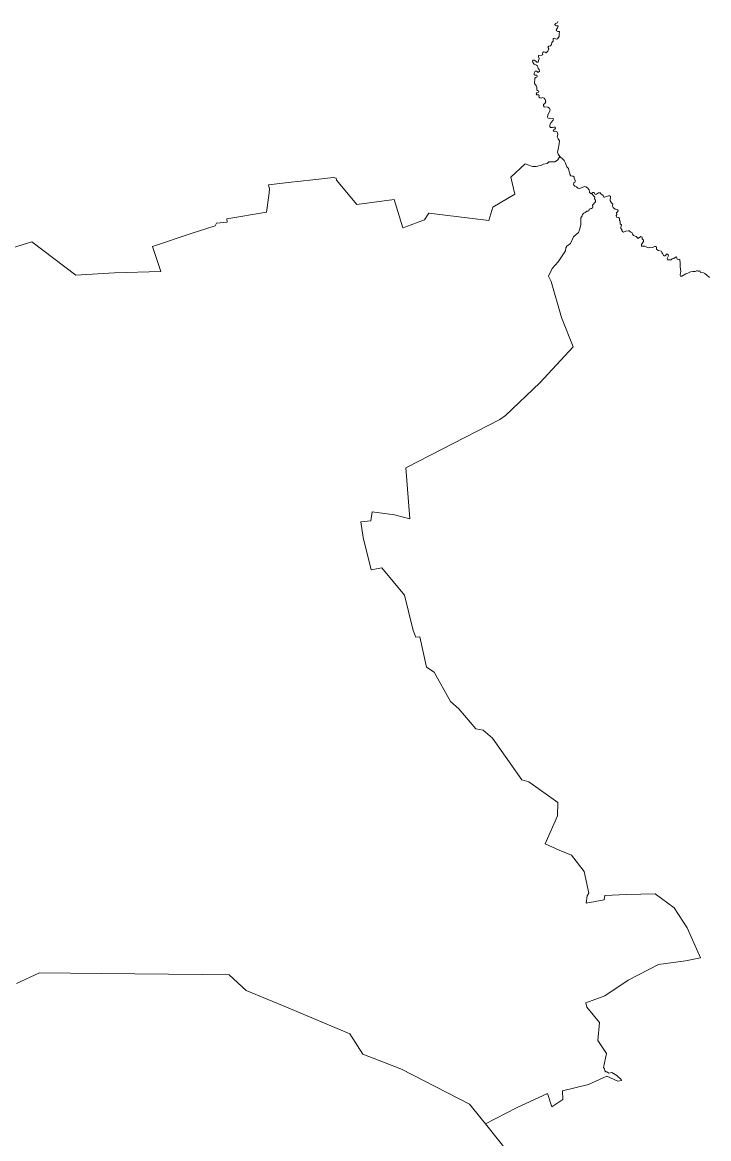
# Model space of a CAD drawing. Extents: x 369010 to 739155, y 6377141 to 6616555.
# Drawn here: x 581128 to 588010, y 6431212 to 6442395 of the extents above; entities that cross this region are included whole.
import ezdxf

# ---------------------------------------------------------------- set-up
doc = ezdxf.new("R2010")
doc.units = 0
doc.header["$LTSCALE"] = 40
doc.layers.add('1', color=7, linetype='Continuous', lineweight=13)

msp = doc.modelspace()

# ---------------------------------------------------------------- linework, layer by layer
at = {"layer": '1'}
for points in [[(586452.34, 6441429.53), (586441.25, 6441435.82), (586408.81, 6441432.51), (586398.05, 6441438.63), (586395.4, 6441453.36), (586400.04, 6441476.53), (586417.58, 6441505.16), (586421.06, 6441520.39), (586413.28, 6441536.28), (586398.38, 6441544.22), (586359.65, 6441547.37), (586352.54, 6441558.45), (586354.19, 6441572.36), (586365.61, 6441580.8), (586375.87, 6441599), (586371.07, 6441621.51), (586359.99, 6441635.74), (586343.1, 6441641.04), (586330.86, 6441636.41), (586316.46, 6441637.4), (586305.7, 6441648.16), (586310.67, 6441663.22), (586305.7, 6441669.18), (586285.34, 6441669.67), (586281.04, 6441679.77), (586285.34, 6441690.2), (586295.11, 6441692.51), (586303.22, 6441695.49), (586307.69, 6441706.75), (586294.45, 6441713.03), (586286.01, 6441718.83), (586286.01, 6441742.99), (586283.69, 6441755.73), (586262.34, 6441784.04), (586265.15, 6441836.17), (586273.59, 6441843.62), (586287, 6441845.6), (586291.47, 6441857.19), (586286.67, 6441865.3), (586268.13, 6441865.13), (586259.69, 6441870.93), (586261.01, 6441884.5), (586268.79, 6441906.67), (586286.34, 6441906.01), (586294.45, 6441897.57), (586304.54, 6441895.25), (586312.98, 6441906.67), (586310.67, 6441921.4), (586299.91, 6441933.49), (586294.11, 6441961.13), (586283.36, 6441964.6), (586260.02, 6441975.03), (586246.62, 6441994.56), (586244.46, 6442007.8), (586250.92, 6442015.41), (586261.35, 6442015.41), (586276.24, 6442006.31), (586286.67, 6441995.55), (586298.91, 6441996.21), (586302.56, 6442014.25), (586311.66, 6442034.11), (586303.22, 6442050.33), (586304.87, 6442062.91), (586336.98, 6442065.56), (586346.75, 6442070.69), (586344.43, 6442080.78), (586345.75, 6442093.2), (586354.52, 6442100.31), (586368.76, 6442095.85), (586381.83, 6442091.21), (586397.06, 6442107.43), (586405.83, 6442129.11), (586398.05, 6442145.33), (586405.5, 6442157.41), (586423.7, 6442160.56), (586433.14, 6442172.97), (586436.45, 6442193.99), (586451.01, 6442206.24), (586450.02, 6442223.12), (586450.35, 6442234.21), (586459.78, 6442238.18), (586480.8, 6442225.77), (586494.21, 6442229.41), (586509.1, 6442253.74), (586512.08, 6442276.24), (586514.4, 6442304.55), (586497.68, 6442304.21), (586485.44, 6442309.18), (586482.13, 6442319.44), (586494.21, 6442340.96), (586499.67, 6442355.85), (586495.86, 6442360.98), (586483.45, 6442359.66), (586469.22, 6442363.63), (586468.23, 6442375.22), (586477, 6442385.31), (586490.9, 6442390.77), (586495.86, 6442402.52)], [(586495.86, 6442402.52), (586490.9, 6442390.77), (586477, 6442385.31), (586468.23, 6442375.22), (586469.22, 6442363.63), (586483.45, 6442359.66), (586495.86, 6442360.98), (586499.67, 6442355.85), (586494.21, 6442340.96), (586482.13, 6442319.44), (586485.44, 6442309.18), (586497.68, 6442304.21), (586514.4, 6442304.55), (586512.08, 6442276.24), (586509.1, 6442253.74), (586494.21, 6442229.41), (586480.8, 6442225.77), (586459.78, 6442238.18), (586450.35, 6442234.21), (586450.02, 6442223.12), (586451.01, 6442206.24), (586436.45, 6442193.99), (586433.14, 6442172.97), (586423.7, 6442160.56), (586405.5, 6442157.41), (586398.05, 6442145.33), (586405.83, 6442129.11), (586397.06, 6442107.43), (586381.83, 6442091.21), (586368.76, 6442095.85), (586354.52, 6442100.31), (586345.75, 6442093.2), (586344.43, 6442080.78), (586346.75, 6442070.69), (586336.98, 6442065.56), (586304.87, 6442062.91), (586303.22, 6442050.33), (586311.66, 6442034.11), (586302.56, 6442014.25), (586298.91, 6441996.21), (586286.67, 6441995.55), (586276.24, 6442006.31), (586261.35, 6442015.41), (586250.92, 6442015.41), (586244.46, 6442007.8), (586246.62, 6441994.56), (586260.02, 6441975.03), (586283.36, 6441964.6), (586294.11, 6441961.13), (586299.91, 6441933.49), (586310.67, 6441921.4), (586312.98, 6441906.67)], [(586312.98, 6441906.67), (586304.54, 6441895.25), (586294.45, 6441897.57), (586286.34, 6441906.01), (586268.79, 6441906.67), (586261.01, 6441884.5), (586259.69, 6441870.93), (586268.13, 6441865.13), (586286.67, 6441865.3), (586291.47, 6441857.19), (586287, 6441845.6), (586273.59, 6441843.62), (586265.15, 6441836.17), (586262.34, 6441784.04), (586283.69, 6441755.73), (586286.01, 6441742.99), (586286.01, 6441718.83), (586294.45, 6441713.03), (586307.69, 6441706.75), (586303.22, 6441695.49), (586295.11, 6441692.51), (586285.34, 6441690.2), (586281.04, 6441679.77), (586285.34, 6441669.67), (586305.7, 6441669.18), (586310.67, 6441663.22), (586305.7, 6441648.16), (586316.46, 6441637.4), (586330.86, 6441636.41), (586343.1, 6441641.04), (586359.99, 6441635.74), (586371.07, 6441621.51), (586375.87, 6441599), (586365.61, 6441580.8), (586354.19, 6441572.36), (586352.54, 6441558.45), (586359.65, 6441547.37), (586398.38, 6441544.22), (586413.28, 6441536.28), (586421.06, 6441520.39), (586417.58, 6441505.16), (586400.04, 6441476.53), (586395.4, 6441453.36), (586398.05, 6441438.63), (586408.81, 6441432.51), (586441.25, 6441435.82), (586452.34, 6441429.53), (586451.67, 6441416.95), (586426.02, 6441388.81), (586416.26, 6441366.14), (586416.26, 6441351.08), (586424.04, 6441341.97), (586444.23, 6441342.64), (586457.8, 6441346.61), (586470.54, 6441345.95), (586475.34, 6441336.51), (586467.56, 6441323.77), (586454.49, 6441318.64), (586451.34, 6441310.53), (586459.12, 6441301.43), (586476.67, 6441304.9), (586486.1, 6441303.08), (586494.87, 6441289.18), (586496.2, 6441270.97), (586492.22, 6441247.64), (586501.33, 6441229.6), (586514.73, 6441209.74), (586510.43, 6441177.3), (586499.01, 6441123.67), (586495.53, 6441093.88), (586501.99, 6441074.35), (586517.55, 6441051.02), (586520.19, 6441047.05), (586545.85, 6441024.04), (586560.41, 6441011.13), (586574.48, 6440983.33), (586588.05, 6440949.4), (586604.6, 6440930.53), (586617.68, 6440873.27), (586626.78, 6440856.39), (586639.69, 6440854.4), (586652.1, 6440855.06), (586661.53, 6440847.28), (586661.86, 6440832.39), (586673.78, 6440805.91), (586667.99, 6440794.49), (586658.89, 6440786.71), (586655.24, 6440774.96), (586657.89, 6440764.2), (586666.66, 6440755.43), (586685.2, 6440748.64), (586698.44, 6440733.91), (586711.52, 6440731.6), (586724.76, 6440735.4), (586763.48, 6440751.79), (586779.04, 6440748.97), (586795.59, 6440735.9), (586812.47, 6440716.2), (586814.79, 6440691.05), (586827.7, 6440680.79)], [(581029.76, 6440134.95), (581225.06, 6440195.36), (581663.81, 6439862.53), (582053.57, 6439885.04), (582515.33, 6439900.43), (582433.24, 6440150.01), (582832.1, 6440283.41), (583061.99, 6440358.05), (583075.06, 6440382.71), (583183.14, 6440393.64), (583177.01, 6440425.25), (583574.88, 6440492.11), (583601.2, 6440660.26), (583607.32, 6440722.82), (583598.05, 6440767.68), (583793.68, 6440791.51), (584039.95, 6440817), (584247.66, 6440841.33), (584275.3, 6440834.21), (584276.95, 6440815.51), (584483.5, 6440569.07), (584856.22, 6440619.38), (584942.77, 6440337.86), (584946.75, 6440338.36), (584964.29, 6440343.49), (585162.07, 6440418.46), (585204.11, 6440485.33), (585805.05, 6440411.84), (585846.59, 6440545.4), (586066.88, 6440675.49), (586026.99, 6440845.46), (586169.66, 6440978.36), (586242.64, 6440951.55), (586279.88, 6440950.56), (586332.02, 6440965.12), (586354.36, 6440975.55), (586390.27, 6440980.85), (586408.31, 6440997.89), (586468.06, 6440999.05), (586492.72, 6441016.1), (586517.55, 6441051.02), (586501.99, 6441074.35), (586495.53, 6441093.88), (586499.01, 6441123.67), (586510.43, 6441177.3), (586514.73, 6441209.74), (586501.33, 6441229.6), (586492.22, 6441247.64), (586496.2, 6441270.97), (586494.87, 6441289.18), (586486.1, 6441303.08), (586476.67, 6441304.9), (586459.12, 6441301.43), (586451.34, 6441310.53), (586454.49, 6441318.64), (586467.56, 6441323.77), (586475.34, 6441336.51), (586470.54, 6441345.95), (586457.8, 6441346.61), (586444.23, 6441342.64), (586424.04, 6441341.97), (586416.26, 6441351.08), (586416.26, 6441366.14), (586426.02, 6441388.81), (586451.67, 6441416.95), (586452.34, 6441429.53)], [(586136.22, 6434806.22), (585841.3, 6435226.11), (585747.79, 6435303.23), (585674.96, 6435318.95), (585503.83, 6435519.21), (585419.76, 6435592.03), (585258.23, 6435885.8), (585181.6, 6435937.28), (585113.74, 6436239.82), (585073.69, 6436237.33), (585047.21, 6436302.05), (584961.31, 6436658.54), (584733.08, 6436929.14), (584624.51, 6436909.12), (584545.4, 6437235.49), (584521.57, 6437393.05), (584622.36, 6437401.16), (584634.28, 6437492.85), (584858.37, 6437460.24), (585013.11, 6437423.17), (584973.89, 6437934.08), (585915.94, 6438416.2), (585974.03, 6438457.07), (586316.29, 6438784.11), (586651.11, 6439144.25), (586535.09, 6439438.51), (586429.66, 6439799.64), (586404.01, 6439851.11), (586438.93, 6439929.56), (586500.99, 6439996.26), (586573.82, 6440107.81), (586577.62, 6440135.78), (586587.06, 6440154.65), (586624.13, 6440181.3), (586653.92, 6440245.68), (586705.06, 6440289.2), (586715.32, 6440318.33), (586726.74, 6440367.16), (586726.74, 6440437.83), (586739.82, 6440456.36), (586744.62, 6440469.27), (586759.51, 6440484.5), (586772.26, 6440489.63), (586789.14, 6440504.19), (586800.56, 6440503.04), (586808.34, 6440507.17), (586811.15, 6440519.59), (586822.9, 6440528.36), (586835.31, 6440529.85), (586844.75, 6440537.79), (586847.23, 6440548.05), (586845.57, 6440562.95), (586873.88, 6440596.38), (586873.88, 6440612.6), (586866.1, 6440627.49), (586868.08, 6440643.22), (586834.65, 6440681.94), (586827.7, 6440680.79), (586814.79, 6440691.05), (586812.47, 6440716.2), (586795.59, 6440735.9), (586779.04, 6440748.97), (586763.48, 6440751.79), (586724.76, 6440735.4), (586711.52, 6440731.6), (586698.44, 6440733.91), (586685.2, 6440748.64), (586666.66, 6440755.43), (586657.89, 6440764.2), (586655.24, 6440774.96), (586658.89, 6440786.71), (586667.99, 6440794.49), (586673.78, 6440805.91), (586661.86, 6440832.39), (586661.53, 6440847.28), (586652.1, 6440855.06), (586639.69, 6440854.4), (586626.78, 6440856.39), (586617.68, 6440873.27), (586604.6, 6440930.53), (586588.05, 6440949.4), (586574.48, 6440983.33), (586560.41, 6441011.13), (586545.85, 6441024.04), (586520.19, 6441047.05), (586517.55, 6441051.02), (586492.72, 6441016.1), (586468.06, 6440999.05), (586408.31, 6440997.89), (586390.27, 6440980.85), (586354.36, 6440975.55), (586332.02, 6440965.12), (586279.88, 6440950.56), (586242.64, 6440951.55), (586169.66, 6440978.36), (586026.99, 6440845.46), (586066.88, 6440675.49), (585846.59, 6440545.4), (585805.05, 6440411.84), (585204.11, 6440485.33)], [(585204.11, 6440485.33), (585162.07, 6440418.46), (584964.29, 6440343.49), (584946.75, 6440338.36), (584942.77, 6440337.86), (584856.22, 6440619.38), (584483.5, 6440569.07), (584276.95, 6440815.51), (584275.3, 6440834.21), (584247.66, 6440841.33), (584039.95, 6440817), (583793.68, 6440791.51), (583598.05, 6440767.68), (583607.32, 6440722.82), (583601.2, 6440660.26), (583574.88, 6440492.11), (583177.01, 6440425.25), (583183.14, 6440393.64), (583075.06, 6440382.71), (583061.99, 6440358.05), (582832.1, 6440283.41), (582433.24, 6440150.01), (582515.33, 6439900.43), (582053.57, 6439885.04), (581663.81, 6439862.53), (581225.06, 6440195.36), (581029.76, 6440134.95)], [(587085.89, 6440487.64), (587094.49, 6440497.74), (587100.45, 6440501.88), (587100.95, 6440511.48), (587096.48, 6440516.94), (587084.89, 6440521.57), (587070.99, 6440522.4), (587051.46, 6440540.94), (587044.68, 6440553.35), (587047.49, 6440572.38), (587034.91, 6440588.1), (587021.5, 6440606.64), (587022, 6440623.85), (587025.48, 6440642.06), (587024.82, 6440652.65), (587017.2, 6440658.61), (587003.8, 6440656.46), (586984.1, 6440650.33), (586966.72, 6440642.55), (586957.79, 6440643.38), (586951.83, 6440661.75), (586939.75, 6440669.7), (586927.83, 6440676.15), (586922.37, 6440688.73), (586906.15, 6440687.08), (586884.8, 6440672.84), (586872.55, 6440671.68), (586860.3, 6440689.89), (586848.39, 6440689.56), (586834.65, 6440681.94), (586868.08, 6440643.22), (586866.1, 6440627.49), (586873.88, 6440612.6), (586873.88, 6440596.38), (586845.57, 6440562.95), (586847.23, 6440548.05), (586844.75, 6440537.79), (586835.31, 6440529.85), (586822.9, 6440528.36), (586811.15, 6440519.59), (586808.34, 6440507.17), (586800.56, 6440503.04), (586789.14, 6440504.19), (586772.26, 6440489.63), (586759.51, 6440484.5), (586744.62, 6440469.27), (586739.82, 6440456.36), (586726.74, 6440437.83), (586726.74, 6440367.16), (586715.32, 6440318.33), (586705.06, 6440289.2), (586653.92, 6440245.68), (586624.13, 6440181.3), (586587.06, 6440154.65), (586577.62, 6440135.78), (586573.82, 6440107.81), (586500.99, 6439996.26), (586438.93, 6439929.56), (586404.01, 6439851.11), (586429.66, 6439799.64), (586535.09, 6439438.51), (586651.11, 6439144.25), (586316.29, 6438784.11), (585974.03, 6438457.07), (585915.94, 6438416.2), (584973.89, 6437934.08), (585013.11, 6437423.17), (584858.37, 6437460.24), (584634.28, 6437492.85), (584622.36, 6437401.16), (584521.57, 6437393.05), (584545.4, 6437235.49), (584624.51, 6436909.12), (584733.08, 6436929.14), (584961.31, 6436658.54), (585047.21, 6436302.05), (585073.69, 6436237.33), (585113.74, 6436239.82), (585181.6, 6435937.28), (585258.23, 6435885.8), (585419.76, 6435592.03), (585503.83, 6435519.21), (585674.96, 6435318.95), (585747.79, 6435303.23), (585841.3, 6435226.11), (586136.22, 6434806.22), (586207.72, 6434788.02), (586496.86, 6434579.48), (586493.71, 6434446.42), (586370.41, 6434166.55), (586510.93, 6434103), (586635.22, 6434051.03), (586761, 6433888.34), (586809.33, 6433672.52), (586791.79, 6433644.88), (586782.68, 6433572.06), (586961.59, 6433603.34), (586969.7, 6433647.36), (587187.17, 6433656.8), (587471.84, 6433666.73)], [(586827.7, 6440680.79), (586834.65, 6440681.94), (586848.39, 6440689.56), (586860.3, 6440689.89), (586872.55, 6440671.68), (586884.8, 6440672.84), (586906.15, 6440687.08), (586922.37, 6440688.73), (586927.83, 6440676.15), (586939.75, 6440669.7), (586951.83, 6440661.75), (586957.79, 6440643.38), (586966.72, 6440642.55), (586984.1, 6440650.33), (587003.8, 6440656.46), (587017.2, 6440658.61), (587024.82, 6440652.65), (587025.48, 6440642.06), (587022, 6440623.85), (587021.5, 6440606.64), (587034.91, 6440588.1), (587047.49, 6440572.38), (587044.68, 6440553.35), (587051.46, 6440540.94), (587070.99, 6440522.4), (587084.89, 6440521.57), (587096.48, 6440516.94), (587100.95, 6440511.48), (587100.45, 6440501.88), (587094.49, 6440497.74), (587085.89, 6440487.64), (587089.53, 6440470.93), (587082.74, 6440461.49), (587086.22, 6440442.63), (587105.42, 6440440.14), (587115.51, 6440434.19), (587115.18, 6440410.35), (587122.3, 6440402.08), (587122.46, 6440377.42), (587135.37, 6440366.33), (587135.7, 6440361.86), (587129.91, 6440343.82), (587129.25, 6440330.75), (587133.72, 6440327.44), (587138.52, 6440319.82), (587139.84, 6440309.73), (587147.12, 6440299.8), (587155.89, 6440294.33), (587178.57, 6440302.11), (587202.07, 6440307.74), (587214.15, 6440308.24), (587229.38, 6440295), (587241.29, 6440286.22), (587246.42, 6440272.16), (587255.69, 6440261.07), (587282.01, 6440248.49), (587302.53, 6440231.28), (587307.5, 6440233.93), (587328.68, 6440249.15), (587342.58, 6440244.35), (587342.09, 6440226.31), (587355, 6440213.24), (587355.99, 6440201.49), (587336.29, 6440170.54), (587336.29, 6440153.99), (587350.36, 6440152.17), (587370.06, 6440152.5), (587403.49, 6440136.28), (587428.31, 6440141.41), (587444.7, 6440139.92), (587471.34, 6440151.17), (587483.59, 6440150.51), (587486.41, 6440141.41), (587487.73, 6440123.37), (587502.13, 6440108.31), (587532.25, 6440103.34), (587539.37, 6440090.93), (587547.64, 6440078.68), (587560.22, 6440055.02), (587572.3, 6440055.18), (587590.51, 6440074.88), (587602.42, 6440065.77), (587607.22, 6440055.18), (587594.81, 6440031.02), (587595.31, 6440016.95), (587633.21, 6440015.46), (587644.63, 6440025.06), (587662.01, 6440029.69), (587683.02, 6440045.09), (587687.33, 6440042.93), (587691.96, 6440037.47), (587693.45, 6440024.07), (587703.22, 6440020.76), (587711.49, 6440024.07), (587719.6, 6440018.11), (587722.41, 6439982.86), (587722.91, 6439960.18), (587724.9, 6439946.94), (587732.18, 6439899.28), (587728.7, 6439884.71)], [(588019.49, 6439840.03), (587989.21, 6439866.67), (587972.33, 6439878.09), (587956.77, 6439885.37), (587926.98, 6439889.35), (587924.33, 6439896.13), (587924.49, 6439900.1), (587920.19, 6439905.07), (587912.74, 6439903.08), (587909.76, 6439901.1), (587905.63, 6439901.1), (587899.34, 6439906.23), (587888.91, 6439906.56), (587879.97, 6439902.42), (587875.67, 6439898.12), (587851.84, 6439898.78), (587828.34, 6439894.48), (587800.53, 6439883.39), (587782.33, 6439874.62), (587740.95, 6439854.09), (587728.21, 6439852.6), (587722.25, 6439865.35), (587728.7, 6439884.71), (587732.18, 6439899.28), (587724.9, 6439946.94), (587722.91, 6439960.18), (587722.41, 6439982.86), (587719.6, 6440018.11), (587711.49, 6440024.07), (587703.22, 6440020.76), (587693.45, 6440024.07), (587691.96, 6440037.47), (587687.33, 6440042.93), (587683.02, 6440045.09), (587662.01, 6440029.69), (587644.63, 6440025.06), (587633.21, 6440015.46), (587595.31, 6440016.95), (587594.81, 6440031.02), (587607.22, 6440055.18), (587602.42, 6440065.77), (587590.51, 6440074.88), (587572.3, 6440055.18), (587560.22, 6440055.02), (587547.64, 6440078.68), (587539.37, 6440090.93), (587532.25, 6440103.34), (587502.13, 6440108.31), (587487.73, 6440123.37), (587486.41, 6440141.41), (587483.59, 6440150.51), (587471.34, 6440151.17), (587444.7, 6440139.92), (587428.31, 6440141.41), (587403.49, 6440136.28), (587370.06, 6440152.5), (587350.36, 6440152.17), (587336.29, 6440153.99), (587336.29, 6440170.54), (587355.99, 6440201.49), (587355, 6440213.24), (587342.09, 6440226.31), (587342.58, 6440244.35), (587328.68, 6440249.15), (587307.5, 6440233.93), (587302.53, 6440231.28), (587282.01, 6440248.49), (587255.69, 6440261.07), (587246.42, 6440272.16), (587241.29, 6440286.22), (587229.38, 6440295), (587214.15, 6440308.24), (587202.07, 6440307.74), (587178.57, 6440302.11), (587155.89, 6440294.33), (587147.12, 6440299.8), (587139.84, 6440309.73), (587138.52, 6440319.82), (587133.72, 6440327.44), (587129.25, 6440330.75), (587129.91, 6440343.82), (587135.7, 6440361.86), (587135.37, 6440366.33), (587122.46, 6440377.42), (587122.3, 6440402.08), (587115.18, 6440410.35), (587115.51, 6440434.19), (587105.42, 6440440.14), (587086.22, 6440442.63), (587082.74, 6440461.49), (587089.53, 6440470.93), (587085.89, 6440487.64)], [(587728.7, 6439884.71), (587722.25, 6439865.35), (587728.21, 6439852.6), (587740.95, 6439854.09), (587782.33, 6439874.62), (587800.53, 6439883.39), (587828.34, 6439894.48), (587851.84, 6439898.78), (587875.67, 6439898.12), (587879.97, 6439902.42), (587888.91, 6439906.56), (587899.34, 6439906.23), (587905.63, 6439901.1), (587909.76, 6439901.1), (587912.74, 6439903.08), (587920.19, 6439905.07), (587924.49, 6439900.1), (587924.33, 6439896.13), (587926.98, 6439889.35), (587956.77, 6439885.37), (587972.33, 6439878.09), (587989.21, 6439866.67), (588019.49, 6439840.03)], [(581068.66, 6432768.37), (581301.02, 6432874.46), (581917.69, 6432867.67), (582932.56, 6432856.92), (583203.33, 6432853.61), (583372.8, 6432695.38), (583792.19, 6432521.44), (584413.33, 6432261.93), (584541.26, 6432058.03), (584929.7, 6431907.58), (585611.74, 6431559.03), (585612.07, 6431559.2), (585770.79, 6431360.93), (586083.26, 6431521.8), (586392.26, 6431664.29), (586435.62, 6431530.57), (586548, 6431604.71), (586544.19, 6431693.26), (586806.18, 6431755.98), (586987.08, 6431838.24), (587099.29, 6431787.43), (587134.54, 6431794.88), (587133.88, 6431803.65), (587087.38, 6431845.69), (587040.37, 6431873.99), (587009.59, 6431868.36), (586990.06, 6431882.1), (586977.65, 6431882.1), (586970.03, 6431891.53), (586964.41, 6431911.72), (586956.3, 6431926.12), (586984.1, 6432064.81), (586899.36, 6432195.4), (586914.75, 6432376.13), (586789.3, 6432529.38), (586776.72, 6432572.75), (586967.55, 6432644.91), (587203.23, 6432801.8), (587507.26, 6432956.88), (587777.53, 6432992.63), (587928.14, 6433024.07), (587795.4, 6433323.47), (587663.99, 6433525.55), (587471.84, 6433666.73), (587187.17, 6433656.8), (586969.7, 6433647.36), (586961.59, 6433603.34), (586782.68, 6433572.06), (586791.79, 6433644.88), (586809.33, 6433672.52), (586761, 6433888.34), (586635.22, 6434051.03), (586510.93, 6434103), (586370.41, 6434166.55), (586493.71, 6434446.42), (586496.86, 6434579.48), (586207.72, 6434788.02), (586136.22, 6434806.22)], [(587471.84, 6433666.73), (587663.99, 6433525.55), (587795.4, 6433323.47), (587928.14, 6433024.07), (587777.53, 6432992.63), (587507.26, 6432956.88), (587203.23, 6432801.8), (586967.55, 6432644.91), (586776.72, 6432572.75), (586789.3, 6432529.38), (586914.75, 6432376.13), (586899.36, 6432195.4), (586984.1, 6432064.81), (586956.3, 6431926.12), (586964.41, 6431911.72), (586970.03, 6431891.53), (586977.65, 6431882.1), (586990.06, 6431882.1), (587009.59, 6431868.36), (587040.37, 6431873.99), (587087.38, 6431845.69), (587133.88, 6431803.65), (587134.54, 6431794.88), (587099.29, 6431787.43), (586987.08, 6431838.24), (586806.18, 6431755.98), (586544.19, 6431693.26), (586548, 6431604.71), (586435.62, 6431530.57), (586392.26, 6431664.29), (586083.26, 6431521.8), (585770.79, 6431360.93), (586109.41, 6430938.23)]]:
    msp.add_lwpolyline(points, dxfattribs=at)

doc.saveas('drawing.dxf')
